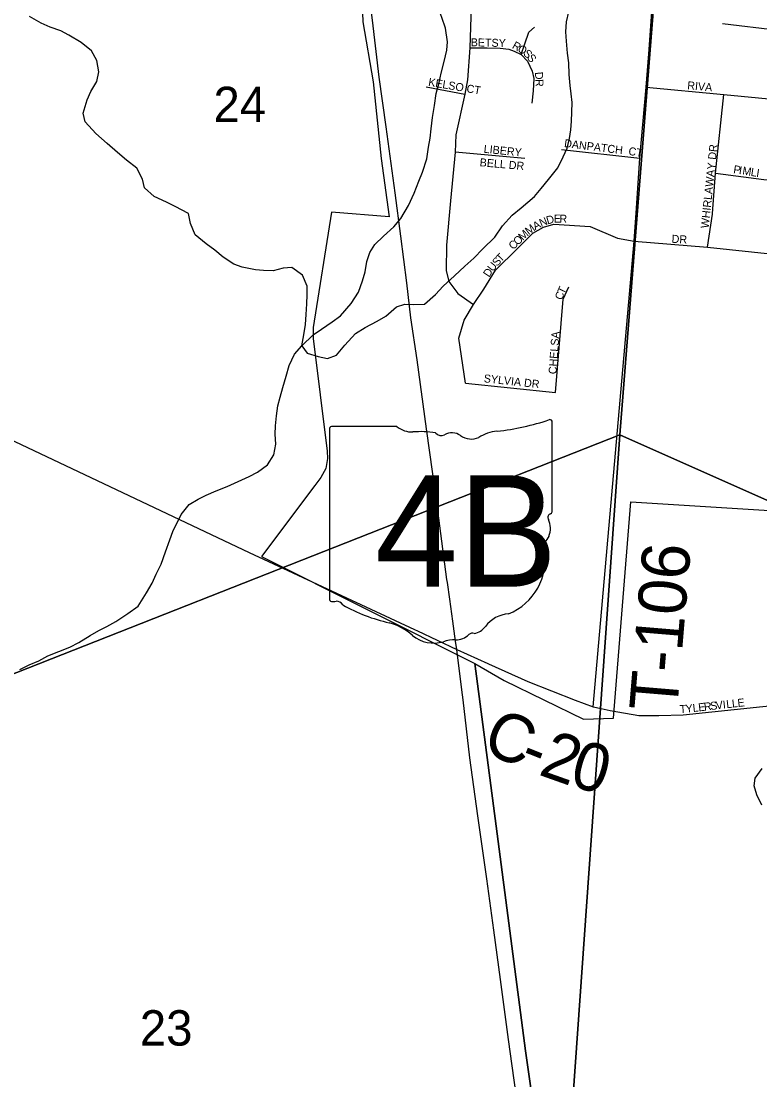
# Model space of a CAD drawing. Extents: x 1310247 to 1552180, y 377264 to 706493.
# Drawn here: x 1399232 to 1403845, y 499946 to 506561 of the extents above; entities that cross this region are included whole.
import ezdxf

# ---------------------------------------------------------------- set-up
doc = ezdxf.new("R2010")
doc.units = 0
for name, color, linetype in [('GM_X_City_Street', 7, 'Continuous'), ('GM_X_City_Street_Text', 7, 'Continuous'), ('GM_X_Corporation', 7, 'Continuous'), ('GM_X_County_Road', 7, 'Continuous'), ('GM_X_County_Road_Text', 7, 'Continuous'), ('GM_X_Minor_River', 7, 'Continuous'), ('GM_X_Section', 7, 'Continuous'), ('GM_X_Section_Text', 7, 'Continuous'), ('GM_X_State_Location', 7, 'Continuous'), ('GM_X_State_Route', 7, 'Continuous'), ('GM_X_State_Shield', 7, 'Continuous'), ('GM_X_Township_Road', 7, 'Continuous'), ('GM_X_Township_Road_Text', 7, 'Continuous'), ('GM_X_Township_Subdivision', 7, 'Continuous'), ('GM_X_Township_Subdivision_Text', 7, 'Continuous')]:
    doc.layers.add(name, color=color, linetype=linetype)

msp = doc.modelspace()

# ---------------------------------------------------------------- linework, layer by layer
at = {"layer": 'GM_X_City_Street'}
for points in [[(1395641.4, 507129.2), (1395744, 507016.4), (1396857.3, 505825.3), (1397748.4, 504865), (1397940.3, 504660.6), (1398084.2, 504515.2), (1398209.3, 504411.8), (1398360.9, 504327.9), (1400655.3, 503241.7), (1401689.8, 502759.8), (1401706.8, 502751.7)], [(1401706.8, 502751.7), (1401952.5, 502635.7), (1402147.4, 502547.6), (1402150.7, 502546.1)], [(1402855.6, 502265.6), (1402910.6, 502252.7), (1403089.7, 502223.3), (1403214.7, 502222.1), (1403366.7, 502226.8), (1404501.4, 502345.8), (1405251.3, 502433.1), (1405254.2, 502433.3)]]:
    msp.add_lwpolyline(points, dxfattribs=at)
at = {"layer": 'GM_X_Corporation'}
for points in [[(1401312.3, 508030.1), (1401366.7, 506555.9), (1401431.6, 506182.6), (1401481, 505702.1), (1401531.6, 505337.2), (1401170.4, 505367.3), (1401056.3, 504647.4), (1401056.3, 504577.4), (1401142.5, 503875), (1401144.6, 503827.2), (1401134.7, 503766.6), (1401103.1, 503708.6), (1401066.1, 503659.8), (1400732.9, 503214.9), (1402064.8, 502547.9), (1402198.7, 501530.4), (1402382.3, 500128.2), (1402507.4, 499251.8)], [(1405011.7, 498530.7), (1402636.9, 498042.1), (1402574.1, 498634.1), (1402507.4, 499251.8), (1402382.3, 500128.2), (1402198.7, 501530.4), (1402064.8, 502547.9), (1402249.7, 502441.4), (1402743.9, 502199.6), (1402932.6, 502205.2), (1403039.8, 503558.4), (1404872.8, 503442.3)]]:
    msp.add_lwpolyline(points, dxfattribs=at)
at = {"layer": 'GM_X_County_Road'}
msp.add_lwpolyline([(1402150.7, 502546.1), (1402396.8, 502434.8), (1402691.4, 502317.6), (1402804.5, 502277.5), (1402855.6, 502265.6)], dxfattribs=at)
at = {"layer": 'GM_X_Minor_River'}
for points in [[(1401889.9, 506379.4), (1401895.4, 506431.5), (1401881.7, 506516.3), (1401859.4, 506583.2), (1401835.2, 506650.2), (1401818.6, 506704.9), (1401812.2, 506763.3), (1401819.7, 506815.4), (1401833.7, 506887.3), (1401845.3, 506945.3), (1401858.9, 506999.1), (1401880.8, 507066.9)], [(1400986.1, 504531.2), (1401019, 504486.1), (1401086.7, 504466.2), (1401144.5, 504452.6), (1401201.3, 504473.2), (1401253.2, 504536), (1401319.4, 504608.6), (1401380.7, 504647.1), (1401456, 504685.3), (1401509, 504718), (1401576.9, 504776.5), (1401627.5, 504793.2), (1401681.6, 504789.7), (1401751.9, 504791.8), (1401819.8, 504852.3), (1401867.4, 504905.2), (1401939.4, 504969.6), (1402003.3, 505030.2), (1402058.8, 505080.9), (1402114.6, 505137.7), (1402190.9, 505212), (1402239, 505281), (1402299, 505347.7), (1402354.5, 505394.4), (1402438.7, 505464.5), (1402480.2, 505515.6), (1402525.9, 505570.6), (1402584.1, 505643.4), (1402618.1, 505712.8), (1402641.6, 505766.4), (1402657.4, 505828.2), (1402664.9, 505882.3), (1402668.4, 505936.5), (1402672, 505992.6), (1402673.6, 506052.9), (1402667.1, 506107.3), (1402660.5, 506157.7), (1402654.4, 506228.2), (1402652.3, 506300.6), (1402644, 506361.1), (1402638, 506435.6), (1402633.6, 506494), (1402637.3, 506556.2), (1402653.1, 506620)], [(1400986.1, 504531.2), (1400998.1, 504601.2), (1401007.9, 504665.2), (1401011.6, 504727.4), (1401015.4, 504793.6), (1401019, 504849.8), (1401018.5, 504904.1), (1400990.3, 504973.1), (1400923.4, 505021.2), (1400869.1, 505016.6), (1400806.4, 505000.2), (1400746.2, 505001.8), (1400696.2, 505007.2), (1400612.4, 505023.5), (1400560.7, 505043), (1400493.7, 505087), (1400442.7, 505130.6), (1400387.7, 505170.3), (1400319, 505226.4), (1400288.8, 505295.5), (1400276.4, 505358.1), (1400193.4, 505402.6), (1400140, 505430.1), (1400062.6, 505464.4), (1400002, 505520.2), (1399989.4, 505572.8), (1399955.1, 505642.1), (1399890.3, 505692), (1399833.4, 505739.8), (1399768.7, 505795.8), (1399698.2, 505858), (1399632, 505932.1), (1399619.5, 505986.7), (1399643.8, 506068.4), (1399667.4, 506122), (1399705.2, 506183.3), (1399716.9, 506243.3), (1399704.8, 506313.9), (1399672.3, 506375.1), (1399607.5, 506427.1), (1399530.5, 506473.3), (1399479.1, 506500.9), (1399413.5, 506522.7), (1399358, 506548.3), (1399284.9, 506590.5)], [(1399224.6, 502509.2), (1399281.7, 502539.8), (1399342.6, 502564.3), (1399399.6, 502594.9), (1399466.6, 502623.2), (1399535.6, 502649.5), (1399592.5, 502678.1), (1399664, 502722.4), (1399717, 502753.1), (1399767.9, 502777.9), (1399822.9, 502810.5), (1399898.6, 502860.7), (1399962, 502905.2), (1400014.5, 502988.2), (1400050.3, 503049.5), (1400075.9, 503105.1), (1400105.7, 503168.6), (1400133.9, 503244.2), (1400160.1, 503319.8), (1400179.6, 503371.5), (1400230.7, 503478.7), (1400280.6, 503541.6), (1400337.7, 503574.2), (1400388.5, 503599), (1400449.4, 503625.5), (1400518.5, 503653.7), (1400587.5, 503684), (1400656.6, 503716.3), (1400707.5, 503743.1), (1400771, 503789.6), (1400810.9, 503850.8), (1400822.7, 503916.8), (1400818.4, 503979.2), (1400819.8, 504031.4), (1400827.6, 504095.5), (1400835.4, 504157.5), (1400848.9, 504211.4), (1400866.6, 504271.2), (1400886.6, 504343), (1400906.5, 504408.8), (1400938.6, 504480.3), (1400986.1, 504531.2), (1401056.3, 504601.6), (1401107.4, 504636.4), (1401174.9, 504682.8), (1401226.1, 504719.6), (1401292.4, 504796.2), (1401338.6, 504867.3), (1401364.6, 504938.9), (1401380.2, 504994.8), (1401392, 505058.7), (1401409.6, 505114.5), (1401441.1, 505165.9), (1401494.7, 505216.7), (1401560.5, 505275.2), (1401604.1, 505328.3), (1401650.5, 505409.4), (1401686.7, 505486.8), (1401714.9, 505560.4), (1401738.5, 505618), (1401764.8, 505699.7), (1401776.9, 505773.7), (1401786.5, 505829.7), (1401792.1, 505887.8), (1401802.1, 505957.9), (1401814.2, 506033.9), (1401824.3, 506108), (1401842.2, 506177.8), (1401855.9, 506235.7), (1401874, 506309.5), (1401889.9, 506379.4)], [(1403857.1, 501662.6), (1403826.9, 501727.7), (1403810.4, 501782.4), (1403815.9, 501830.4), (1403859.8, 501891.3)]]:
    msp.add_lwpolyline(points, dxfattribs=at)
at = {"layer": 'GM_X_Section'}
for points in [[(1398704.7, 508684.1), (1403401, 509422.4), (1402970.8, 503976.8), (1397709.1, 501901.1), (1398289.5, 508719.6)], [(1403401, 509422.4), (1404092.3, 509111.6), (1409190.5, 506806), (1408766.1, 501397.1), (1402970.8, 503976.8)], [(1397709.1, 501901.1), (1402970.8, 503976.8), (1402585.9, 498525.4), (1397269.5, 496943)], [(1402970.8, 503976.8), (1408766.1, 501397.1), (1408325.7, 496082.6), (1402585.9, 498525.4)]]:
    msp.add_lwpolyline(points, close=True, dxfattribs=at)
at = {"layer": 'GM_X_State_Route'}
for points in [[(1401894.1, 503052.9), (1401891.4, 503072.1), (1401822.4, 503599.7), (1401763.8, 504013.5), (1401706.3, 504444.6), (1401666.1, 504706.6), (1401640.8, 504926.2), (1401604, 505217), (1401568.4, 505488.3), (1401510.9, 505899.8), (1401468.5, 506211.3), (1401425.9, 506567.6), (1401378.2, 506924.1), (1401322.5, 507599.3), (1401305.8, 508440.1), (1401318.3, 508728.4), (1401332.5, 508995.1), (1401354.4, 509294.8), (1401386.7, 509633), (1401416, 509925.4), (1401441.1, 510231.4), (1401490, 510711.3), (1401494.2, 510823.1)], [(1401908.8, 502948.6), (1401894.1, 503052.9)], [(1401945.3, 502687.8), (1401928.2, 502811.2), (1401908.8, 502948.6)], [(1401991.8, 502319.8), (1401984.3, 502382.1), (1401952.5, 502635.7), (1401945.3, 502687.8)], [(1402465.5, 496519.1), (1402487.8, 496771.8), (1402500.7, 497014), (1402512.1, 497348.1), (1402514.8, 497647.6), (1402506.1, 497875.9), (1402502, 498151.9), (1402489.9, 498368.3), (1402473.7, 498560.4), (1402454.5, 498790.9), (1402418.1, 499137.7), (1402373.6, 499440), (1402333.2, 499778.7), (1402276.5, 500197.3), (1402225, 500573.4), (1402183.5, 500880.7), (1402140, 501202.2), (1402084.4, 501595.6), (1402034.9, 501957.5), (1401991.8, 502319.8)]]:
    msp.add_lwpolyline(points, dxfattribs=at)
at = {"layer": 'GM_X_State_Shield'}
for p, q in [((1402549.6, 503500.9), (1402549.6, 504053.7)), ((1401157.4, 504009.3), (1401157.4, 502952.7)), ((1401578.8, 504027.5), (1401171.1, 504027.5)), ((1402549.4, 503501.1), (1402549.6, 503500.9))]:
    msp.add_line(p, q, dxfattribs=at)
for centre, radius, start, end in [((1402053.7, 505468), 1476.4, 275.84447, 288.90645), ((1402534.1, 504056), 15.5, 351.86209, 97.738), ((1401173.3, 504011.6), 16.1, 98.1301, 188.1301), ((1401675.9, 504150.2), 156.4, 231.61951, 271.11188), ((1401727.8, 503434.3), 561.6, 80.48669, 94.98827), ((1401855.3, 504017), 45.1, 219.79206, 297.10237), ((1401921.5, 503894.9), 93.8, 54.46668, 119.14113), ((1402042.6, 504062.4), 112.9, 233.85621, 294.82819), ((1402242, 503704.8), 297, 97.34618, 120.76885), ((1402533, 503498.8), 16.6, 289.60381, 7.73413), ((1402546, 503460.4), 24, 107.94398, 210.33697), ((1402393.4, 503390.5), 144, 340.03296, 23.64957), ((1402605.1, 503269.6), 104.8, 136.8065, 186.92959), ((1402136.4, 503199.3), 369.3, 292.30889, 8.98584), ((1401173.5, 502950.4), 16.3, 171.95839, 258.30661), ((1401176, 503058.5), 124.2, 267.33899, 280.60386), ((1401201.4, 502891.7), 44.8, 29.74838, 93.27175), ((1401766.6, 503841.1), 1066.1, 240.41292, 257.1985), ((1402292.1, 502656), 202.2, 94.40312, 142.57675), ((1401448.8, 502478), 333.6, 47.18416, 75.83597), ((1402035.8, 502850.3), 119.3, 282.87319, 323.27711), ((1401809.6, 502886.5), 211.7, 230.70037, 286.29184), ((1401947.3, 502807.3), 112.8, 268.77702, 315.54927), ((1402049.4, 502705), 31.8, 65.75173, 132.64842), ((1401931.9, 502521.2), 173.9, 85.69512, 111.20995)]:
    msp.add_arc(centre, radius, start, end, dxfattribs=at)
at = {"layer": 'GM_X_Township_Road'}
for points in [[(1403151.4, 506355.6), (1403200.3, 507026.7), (1403247.9, 507564.4), (1403305.7, 508270.7)], [(1403075, 505393.2), (1403096.3, 505704.6), (1403136.3, 506149.1), (1403151.4, 506355.6)], [(1402804.5, 502277.5), (1403060.8, 505185.5), (1403075, 505393.2)]]:
    msp.add_lwpolyline(points, dxfattribs=at)
at = {"layer": 'GM_X_Township_Subdivision'}
for points in [[(1401637.2, 507609.3), (1401750.6, 507613.3), (1401822.3, 507597.3), (1401887.7, 507563.7), (1401939.4, 507512.4), (1401977.7, 507462.5), (1401999.5, 507436.6), (1402019.5, 507398.2), (1402031.5, 507349.8), (1402047.8, 507128.9), (1402054.5, 507012.5), (1402046.6, 506783.7), (1402034.9, 506394.9), (1402020.7, 506194.6), (1402002.5, 506105.5), (1401946.9, 505850.4), (1401942.5, 505741.9), (1401914, 505437.9), (1401889.2, 505160.6), (1401887, 505002.1), (1401902.9, 504934.4), (1401958.7, 504858.7), (1402058.1, 504790.8)], [(1403611.4, 506545.7), (1403959.9, 506503.9), (1404174.6, 506480.6), (1404718.5, 506422.2), (1404945.4, 506393.6), (1405343.8, 506358.5), (1405525, 506338.6), (1405618.5, 506354.5), (1405680.3, 506382.4), (1405809.7, 506541.7)], [(1402354.2, 506352.6), (1402377.6, 506420.1), (1402403, 506491), (1402438.5, 506523.1)], [(1402034.9, 506394.9), (1402142, 506394.3), (1402222.9, 506391.1), (1402278.4, 506385.5), (1402312.1, 506373.4), (1402354.2, 506352.6), (1402394.7, 506311.3), (1402424.3, 506248.3), (1402433.4, 506202.1), (1402430.4, 506124.7), (1402421.8, 506048.6)], [(1401761, 506150.1), (1402002.5, 506105.5)], [(1403136.3, 506149.1), (1403621.4, 506101.5), (1404896.7, 505979.8), (1404935.6, 505976.1), (1405098.9, 505968.1), (1405294, 506023.9)], [(1403549.7, 505359.9), (1403569.6, 505611.6), (1403621.4, 506101.5)], [(1403060.8, 505185.5), (1403519.4, 505149.2), (1403929.9, 505105.1), (1404170.1, 505087.7), (1404250.1, 505103.7), (1405035.2, 505474.4), (1405887.4, 505890.4), (1405897.7, 505893.9)], [(1402606.8, 505759), (1403096.3, 505704.6)], [(1402377.2, 505701.9), (1401942.5, 505741.9)], [(1403569.6, 505611.6), (1403869.7, 505571.3), (1404037.7, 505558.8), (1404173.7, 505571.3), (1404267.9, 505592.6)], [(1403519.4, 505149.2), (1403549.3, 505354.2), (1403549.7, 505359.9)], [(1402006.5, 504299.1), (1401966.7, 504579.9), (1401998.5, 504693.4), (1402058.1, 504790.8), (1402121.1, 504886.8), (1402195.7, 505004.1), (1402331.1, 505139.6), (1402428.7, 505237), (1402495.4, 505273), (1402559.1, 505292.9), (1402785.1, 505277), (1402956.7, 505205), (1403060.8, 505185.5)], [(1402570, 504241.3), (1402617.8, 504822.9), (1402653.6, 504900.6)], [(1402006.5, 504299.1), (1402570, 504241.3)]]:
    msp.add_lwpolyline(points, dxfattribs=at)

# ---------------------------------------------------------------- texts
at = {"layer": 'GM_X_City_Street_Text'}
for s, rotation, p in [('S', 6.40657, (1403538, 502256.3)), ('V', 6.41432, (1403573, 502260.2)), ('I', 6.41743, (1403616.8, 502265.1)), ('L', 6.40657, (1403638.6, 502267.6)), ('L', 6.40657, (1403673.6, 502271.5)), ('E', 6.41531, (1403708.6, 502275.4)), ('T', 3.11618, (1403346.7, 502237.1)), ('Y', 6.12456, (1403384.7, 502239.3)), ('L', 6.41531, (1403428.7, 502244)), ('E', 6.40657, (1403463.7, 502247.9)), ('R', 6.41159, (1403498.7, 502251.8))]:
    msp.add_text(s, height=50, rotation=rotation, dxfattribs=at).set_placement(p)
at = {"layer": 'GM_X_County_Road_Text'}
for s, rotation, p in [('C', 337.207, (1402099.4, 502001.5)), ('2', 340.46219, (1402455.7, 501855.1)), ('0', 343.8109, (1402646.7, 501787.9)), ('-', 338.39835, (1402331.2, 501904.2))]:
    msp.add_text(s, height=300, rotation=rotation, dxfattribs=at).set_placement(p)
at = {"layer": 'GM_X_Section_Text'}
for s, p in [('24', (1400433.2, 505930.1)), ('23', (1399973.4, 500160))]:
    msp.add_text(s, height=221, rotation=0.00001, dxfattribs=at).set_placement(p)
at = {"layer": 'GM_X_State_Location'}
for s in ['s', 'r']:
    msp.add_text(s, height=1, dxfattribs=at).set_placement((1401837.8, 503410.8))
msp.add_text('4B', height=1, rotation=0.00001, dxfattribs=at).set_placement((1401555.2, 503338))
at = {"layer": 'GM_X_State_Shield'}
msp.add_text('4B', height=696.1, dxfattribs=at).set_placement((1401442.4, 503027.2))
at = {"layer": 'GM_X_Township_Road_Text'}
msp.add_text('T-106', height=300, rotation=85.21296, dxfattribs=at).set_placement((1403328.1, 502241.4))
at = {"layer": 'GM_X_Township_Subdivision_Text'}
for s, rotation, p in [('BETSY', 358.72665, (1402039.4, 506403.9)), ('R', 330.78381, (1402294.2, 506394.1)), ('O', 328.5808, (1402328.3, 506375.1)), ('S', 317.06748, (1402363.7, 506353.7)), ('S', 308.8454, (1402388.2, 506331.1)), ('D', 275.03317, (1402440.1, 506241.8)), ('KELSO CT', 350.39487, (1401772.3, 506157.4)), ('R', 270.95931, (1402443.9, 506198.9)), ('RIVA', 354.95689, (1403390.8, 506135.5)), ('DAN', 352.40607, (1402621.2, 505774.6)), ('LIBERY', 354.28833, (1402119.2, 505738.8)), ('PATCH', 352.87523, (1402761.9, 505757)), ('CT', 349.99129, (1403022, 505726.2)), ('WHIRLAWAY DR', 83.93827, (1403525.8, 505264.6)), ('BELL DR', 354.98592, (1402094.2, 505654.7)), ('P', 351.00252, (1403677.5, 505611.8)), ('I', 350.97965, (1403712.2, 505606.3)), ('M', 350.99762, (1403734, 505602.8)), ('L', 350.98903, (1403786.1, 505594.6)), ('I', 351.00284, (1403820.9, 505589.1)), ('M', 36.89722, (1402402.3, 505222.7)), ('A', 28.55464, (1402443, 505253.4)), ('N', 22.89726, (1402480.4, 505273.9)), ('D', 15.60015, (1402519.4, 505290.4)), ('E', 0.65572, (1402558.3, 505301.8)), ('R', 358.21464, (1402593, 505302.2)), ('M', 43.79907, (1402365.5, 505187.2)), ('DR', 356.98902, (1403293.7, 505176.3)), ('C', 43.79792, (1402305.1, 505129.4)), ('O', 43.79689, (1402333.7, 505156.8)), ('T', 46.85508, (1402229.1, 505051.5)), ('U', 51.45794, (1402178.4, 504992.1)), ('S', 47.11608, (1402205.2, 505025.8)), ('D', 56.04926, (1402154.5, 504956.5)), ('T', 63.87478, (1402623.2, 504850.5)), ('C', 69.34872, (1402609.7, 504814.6)), ('CHELSA', 85.76382, (1402575.4, 504353.6)), ('SYLVIA DR', 353.83038, (1402119.4, 504305))]:
    msp.add_text(s, height=50, rotation=rotation, dxfattribs=at).set_placement(p)

doc.saveas('drawing.dxf')
